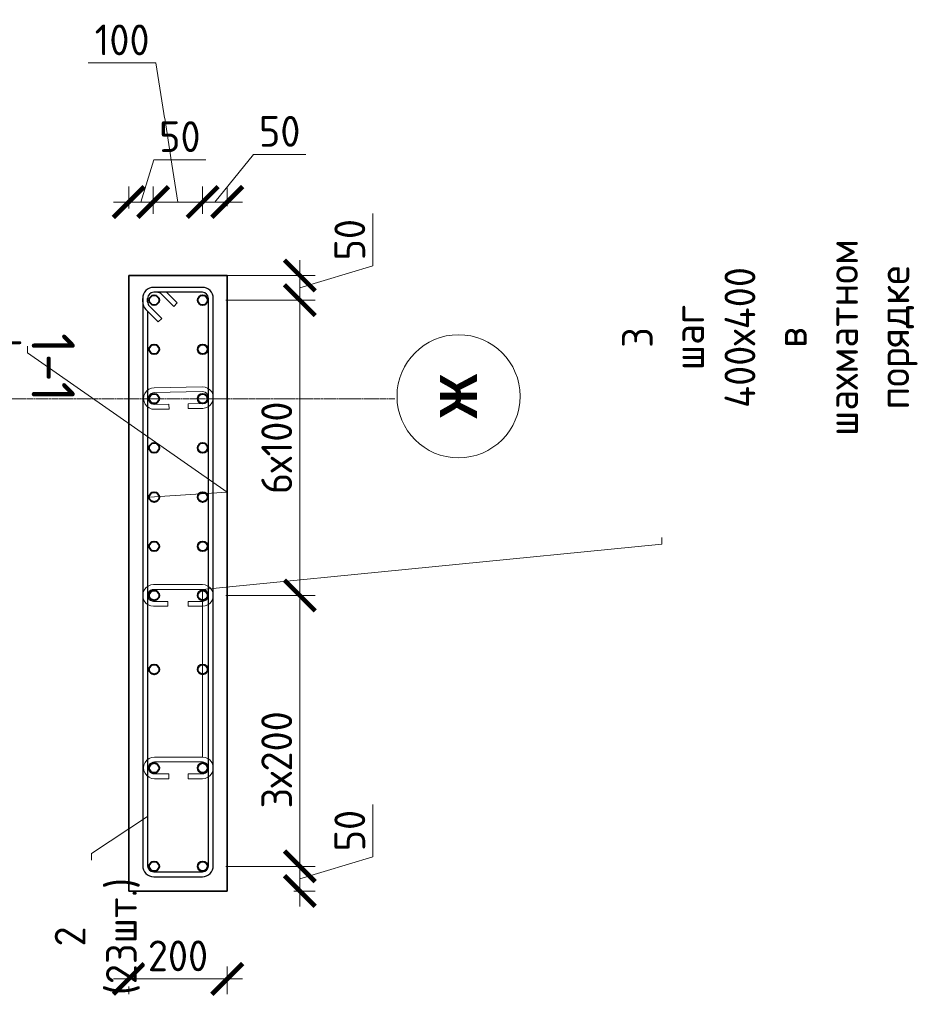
# Model space of a CAD drawing. Header units: millimetres. Extents: x 263826 to 1718326, y -423071 to 70137.
# Tile 427 of 486: x 928110 to 935418, y -151151 to -143153. Entities that reach past the tile are written whole.
import ezdxf
from ezdxf import colors
from ezdxf.entities.mleader import LeaderData, LeaderLine
from ezdxf.math import Vec2, Vec3

# ---------------------------------------------------------------- set-up
doc = ezdxf.new("R2010")
doc.units = ezdxf.units.MM
doc.linetypes.add('______5', pattern=[1100, 800, -100, 100, -100])
doc.linetypes.add('осевая', pattern=[50.8, 31.75, -6.35, 6.35, -6.35])
for name, color, linetype, lineweight in [('1 Стены', 3, 'Continuous', 30), ('Арм_шпильки', 143, 'Continuous', 18), ('Армирование', 3, 'Continuous', 40), ('Оси', 40, '______5', 18), ('подоснова', 151, 'Continuous', 5), ('РАЗМЕРЫ', 1, 'Continuous', 9)]:
    doc.layers.add(name, color=color, linetype=linetype, lineweight=lineweight)
doc.layers.add('Колонна_ бетон', color=7, linetype='Continuous', lineweight=50, true_color=0xb4b496)
doc.styles.add('Century Gothic', font='GOTHIC.TTF')
doc.styles.add('GOST 2.304', font='CS_Gost2304.shx')
doc.styles.add('GOST-2.304_Type-B', font='GOST_Common.ttf')
doc.dimstyles.new('мой 25', dxfattribs={"dimscale": 100, "dimtxt": 2.5, "dimasz": 2.5, "dimexe": 1.25, "dimexo": 0.625, "dimtad": 1, "dimdec": 0, "dimlfac": 0.5, "dimtxsty": 'GOST-2.304_Type-B', "dimblk": 'ARCHTICK', "dimcen": 2.5, "dimdle": 1.25, "dimaunit": 1, "dimadec": 1, "dimazin": 2, "dimtfac": 1, "dimtdec": 0, "dimtmove": 1, "dimatfit": 3, "dimfxl": 6, "dimfxlon": 1, "dimtfill": 1, "dimlwd": -1, "dimlwe": -1, "dimarcsym": 0})

# ---------------------------------------------------------------- blocks, each defined once
blk = doc.blocks.new('*U2507')
at = {"color": 0, "linetype": 'ByBlock', "lineweight": -2}
for p, q in [((112.3, 1198.9), (12.5, 1198.9)), ((-10, 1176.4), (-10, 12.5)), ((-10, 1169.4), (-10, 1176.4)), ((0, 1169.4), (0, 1176.4)), ((112.3, 1188.9), (12.5, 1188.9)), ((53.8, 1159.8), (28.3, 1185.2)), ((38.8, 1188.9), (60.9, 1166.9)), ((124.8, 12.5), (124.8, 1176.4)), ((134.8, 12.5), (134.8, 1176.4)), ((22, 1128), (-3.4, 1153.5)), ((3.7, 1160.6), (29.1, 1135.1)), ((60.9, 1166.9), (53.8, 1159.8)), ((0, 1150.1), (0, 12.5)), ((29.1, 1135.1), (22, 1128)), ((12.5, 0), (112.3, 0)), ((12.5, -10), (112.3, -10))]:
    blk.add_line(p, q, dxfattribs=at)
for centre, radius, start, end in [((12.5, 1176.4), 22.5, 90, 180), ((112.3, 1176.4), 22.5, 0, 90), ((12.5, 1176.4), 12.5, 90, 180), ((19.5, 1176.4), 12.5, 45, 90), ((112.3, 1176.4), 12.5, 0, 90), ((12.5, 1169.4), 22.5, 180, 225), ((12.5, 1169.4), 12.5, 180, 225), ((12.5, 12.5), 22.5, 180, 270), ((12.5, 12.5), 12.5, 180, 270), ((112.3, 12.5), 12.5, 270, 0), ((112.3, 12.5), 22.5, 270, 0)]:
    blk.add_arc(centre, radius, start, end, dxfattribs=at)
at = {"style": 'GOST 2.304', "oblique": 15, "flags": 9}
for tag, p in [('ДИАМЕТР', (-52.8, -63)), ('ПОЗИЦИЯ', (-52.3, -58)), ('КЛАСС', (-53, -68.7)), ('ДЛИНА', (-52.5, -73.8)), ('МАССА', (-52.3, -78.3))]:
    blk.add_attdef(tag, p, '', height=2.5, dxfattribs=at)
blk = doc.blocks.new('_ArchTick')
at = {"color": 0, "linetype": 'ByBlock', "const_width": 0.15}
blk.add_lwpolyline([(-0.5, -0.5), (0.5, 0.5)], dxfattribs=at)
blk = doc.blocks.new('*D3768')
at = {"layer": 'DEFPOINTS', "color": 0, "lineweight": 0, "transparency": 16777216}
for p in [(929194.6, -144633.8), (928996, -145231.1, -2880), (929194.6, -145431.1, -2880)]:
    blk.add_point(p, dxfattribs=at)
at = {"layer": 'РАЗМЕРЫ', "color": 0, "linetype": 'Continuous', "transparency": 16777216}
for p, q in [((929095.3, -144633.8), (929198.4, -144290.1)), ((929198.4, -144290.1), (929623.4, -144290.1)), ((928996, -144685.2), (928996, -144508.8)), ((929194.6, -144729.9), (929194.6, -144508.8)), ((928871, -144633.8), (929319.6, -144633.8))]:
    blk.add_line(p, q, dxfattribs=at)
at = {"layer": 'РАЗМЕРЫ', "color": 0, "transparency": 16777216, "xscale": 250, "yscale": 250, "zscale": 250, "rotation": 180}
blk.add_blockref('_ArchTick', (928996, -144633.8), dxfattribs=at)
at = {"layer": 'РАЗМЕРЫ', "color": 0, "transparency": 16777216, "xscale": 250, "yscale": 250, "zscale": 250}
blk.add_blockref('_ArchTick', (929194.6, -144633.8), dxfattribs=at)
at = {"layer": 'РАЗМЕРЫ', "color": 0, "lineweight": 0, "transparency": 16777216, "insert": (929410.9, -144102.6), "char_height": 250, "attachment_point": 5, "style": 'GOST-2.304_Type-B', "bg_fill": 3, "box_fill_scale": 1.1, "bg_fill_color": 256, "bg_fill_true_color": 13158600, "bg_fill_transparency": 0}
blk.add_mtext('50', dxfattribs=at)
blk = doc.blocks.new('*D3769')
at = {"layer": 'DEFPOINTS', "color": 0, "lineweight": 0, "transparency": 16777216}
for p in [(929596, -144633.8), (929796, -144729.6), (929596, -145431.1, -2880)]:
    blk.add_point(p, dxfattribs=at)
at = {"layer": 'РАЗМЕРЫ', "color": 0, "linetype": 'Continuous', "transparency": 16777216}
for p, q in [((929696, -144633.8), (930009.5, -144247.3)), ((930009.5, -144247.3), (930434.5, -144247.3)), ((929596, -144729.9), (929596, -144508.8)), ((929796, -144667.1), (929796, -144508.8)), ((929921, -144633.8), (929471, -144633.8))]:
    blk.add_line(p, q, dxfattribs=at)
at = {"layer": 'РАЗМЕРЫ', "color": 0, "transparency": 16777216, "xscale": 250, "yscale": 250, "zscale": 250, "rotation": 180}
blk.add_blockref('_ArchTick', (929596, -144633.8), dxfattribs=at)
at = {"layer": 'РАЗМЕРЫ', "color": 0, "transparency": 16777216, "xscale": 250, "yscale": 250, "zscale": 250}
blk.add_blockref('_ArchTick', (929796, -144633.8), dxfattribs=at)
at = {"layer": 'РАЗМЕРЫ', "color": 0, "lineweight": 0, "transparency": 16777216, "insert": (930222, -144059.8), "char_height": 250, "attachment_point": 5, "style": 'GOST-2.304_Type-B', "bg_fill": 3, "box_fill_scale": 1.1, "bg_fill_color": 256, "bg_fill_true_color": 13158600, "bg_fill_transparency": 0}
blk.add_mtext('50', dxfattribs=at)
blk = doc.blocks.new('*D3770')
at = {"layer": 'DEFPOINTS', "color": 0, "lineweight": 0, "transparency": 16777216}
for p in [(929596, -147829.9), (929596, -150031.1), (930385.5, -150031.1)]:
    blk.add_point(p, dxfattribs=at)
at = {"layer": 'РАЗМЕРЫ', "color": 0, "linetype": 'Continuous', "transparency": 16777216}
for p, q in [((930385.5, -147704.9), (930385.5, -150156.1)), ((929785.5, -147829.9), (930510.5, -147829.9)), ((929785.5, -150031.1), (930510.5, -150031.1))]:
    blk.add_line(p, q, dxfattribs=at)
at = {"layer": 'РАЗМЕРЫ', "color": 0, "transparency": 16777216, "xscale": 250, "yscale": 250, "zscale": 250}
for p, rotation in [((930385.5, -147829.9), 90), ((930385.5, -150031.1), 270)]:
    blk.add_blockref('_ArchTick', p, dxfattribs=dict(at, rotation=rotation))
at = {"layer": 'РАЗМЕРЫ', "color": 0, "lineweight": 0, "transparency": 16777216, "insert": (930198, -149165.5), "char_height": 250, "attachment_point": 5, "rotation": 90, "style": 'GOST-2.304_Type-B', "bg_fill": 3, "box_fill_scale": 1.1, "bg_fill_color": 256, "bg_fill_true_color": 13158600, "bg_fill_transparency": 0}
blk.add_mtext('3х200', dxfattribs=at)
blk = doc.blocks.new('*D3771')
at = {"layer": 'DEFPOINTS', "color": 0, "lineweight": 0, "transparency": 16777216}
for p in [(930002.9, -150031.1), (929796, -150231.1, 2880), (930385.5, -150231.1)]:
    blk.add_point(p, dxfattribs=at)
at = {"layer": 'РАЗМЕРЫ', "color": 0, "linetype": 'Continuous', "transparency": 16777216}
for p, q in [((930979.2, -149953), (930979.2, -149528)), ((930385.5, -149906.1), (930385.5, -150356.1)), ((930385.5, -150131.1), (930979.2, -149953)), ((930065.4, -150031.1), (930510.5, -150031.1)), ((930335.9, -150231.1), (930510.5, -150231.1))]:
    blk.add_line(p, q, dxfattribs=at)
at = {"layer": 'РАЗМЕРЫ', "color": 0, "transparency": 16777216, "xscale": 250, "yscale": 250, "zscale": 250}
for p, rotation in [((930385.5, -150031.1), 90), ((930385.5, -150231.1), 270)]:
    blk.add_blockref('_ArchTick', p, dxfattribs=dict(at, rotation=rotation))
at = {"layer": 'РАЗМЕРЫ', "color": 0, "lineweight": 0, "transparency": 16777216, "insert": (930791.7, -149740.5), "char_height": 250, "attachment_point": 5, "rotation": 90, "style": 'GOST-2.304_Type-B', "bg_fill": 3, "box_fill_scale": 1.1, "bg_fill_color": 256, "bg_fill_true_color": 13158600, "bg_fill_transparency": 0}
blk.add_mtext('50', dxfattribs=at)
blk = doc.blocks.new('*D3772')
at = {"layer": 'DEFPOINTS', "color": 0, "lineweight": 0, "transparency": 16777216}
for p in [(929796, -145231.1), (930385.5, -145231.1), (929596, -145431.1)]:
    blk.add_point(p, dxfattribs=at)
at = {"layer": 'РАЗМЕРЫ', "color": 0, "linetype": 'Continuous', "transparency": 16777216}
for p, q in [((930979.2, -145153), (930979.2, -144728)), ((930385.5, -145556.1), (930385.5, -145106.1)), ((930385.5, -145331.1), (930979.2, -145153)), ((929858.5, -145231.1), (930510.5, -145231.1)), ((929785.5, -145431.1), (930510.5, -145431.1))]:
    blk.add_line(p, q, dxfattribs=at)
at = {"layer": 'РАЗМЕРЫ', "color": 0, "transparency": 16777216, "xscale": 250, "yscale": 250, "zscale": 250}
for p, rotation in [((930385.5, -145231.1), 90), ((930385.5, -145431.1), 270)]:
    blk.add_blockref('_ArchTick', p, dxfattribs=dict(at, rotation=rotation))
at = {"layer": 'РАЗМЕРЫ', "color": 0, "lineweight": 0, "transparency": 16777216, "insert": (930791.7, -144940.5), "char_height": 250, "attachment_point": 5, "rotation": 90, "style": 'GOST-2.304_Type-B', "bg_fill": 3, "box_fill_scale": 1.1, "bg_fill_color": 256, "bg_fill_true_color": 13158600, "bg_fill_transparency": 0}
blk.add_mtext('50', dxfattribs=at)
blk = doc.blocks.new('*U59')
for p, q in [((1, 15.6), (5.3, 17.4)), ((5.3, 17.4), (10, 18)), ((34, 18), (10, 18)), ((34, 10), (34, 18)), ((66, 18), (90, 18)), ((66, 10), (66, 18)), ((94.7, 17.4), (90, 18)), ((99, 15.6), (94.7, 17.4)), ((-8, 0), (-7.4, 4.7)), ((-7.4, 4.7), (-5.6, 9)), ((-5.6, 9), (-2.7, 12.7)), ((-2.7, 12.7), (1, 15.6)), ((10, 10), (34, 10)), ((90, 10), (66, 10)), ((102.7, 12.7), (99, 15.6)), ((105.6, 9), (102.7, 12.7)), ((107.4, 4.7), (105.6, 9)), ((108, 0), (107.4, 4.7)), ((107.4, -4.7), (108, 0)), ((-7.4, -4.7), (-8, 0)), ((-5.6, -9), (-7.4, -4.7)), ((-2.7, -12.7), (-5.6, -9)), ((1, -15.6), (-2.7, -12.7)), ((5.3, -17.4), (1, -15.6)), ((94.7, -17.4), (99, -15.6)), ((99, -15.6), (102.7, -12.7)), ((102.7, -12.7), (105.6, -9)), ((105.6, -9), (107.4, -4.7)), ((10, -18), (5.3, -17.4)), ((10, -18), (90, -18)), ((90, -18), (94.7, -17.4))]:
    blk.add_line(p, q)
at = {"color": 0, "linetype": 'ByBlock', "lineweight": -2}
for p, q in [((0, 0), (0.3, 2.6)), ((0.3, 2.6), (1.3, 5)), ((1.3, 5), (2.9, 7.1)), ((2.9, 7.1), (5, 8.7)), ((5, 8.7), (7.4, 9.7)), ((7.4, 9.7), (10, 10)), ((92.6, 9.7), (90, 10)), ((95, 8.7), (92.6, 9.7)), ((97.1, 7.1), (95, 8.7)), ((98.7, 5), (97.1, 7.1)), ((99.7, 2.6), (98.7, 5)), ((100, 0), (99.7, 2.6)), ((99.7, -2.6), (100, 0)), ((0.3, -2.6), (0, 0)), ((1.3, -5), (0.3, -2.6)), ((2.9, -7.1), (1.3, -5)), ((5, -8.7), (2.9, -7.1)), ((7.4, -9.7), (5, -8.7)), ((10, -10), (7.4, -9.7)), ((10, -10), (90, -10)), ((90, -10), (92.6, -9.7)), ((92.6, -9.7), (95, -8.7)), ((95, -8.7), (97.1, -7.1)), ((97.1, -7.1), (98.7, -5)), ((98.7, -5), (99.7, -2.6))]:
    blk.add_line(p, q, dxfattribs=at)
at = {"style": 'GOST 2.304', "oblique": 15, "flags": 9}
for tag, p in [('ДИАМЕТР', (117.8, -62.2)), ('ПОЗИЦИЯ', (118, -56.6)), ('КЛАСС', (118, -67.8)), ('ДЛИНА', (118.1, -72.5)), ('МАССА', (118.7, -78.2))]:
    blk.add_attdef(tag, p, '', height=2.5, dxfattribs=at)
blk = doc.blocks.new('*U2509')
for p, q in [((1, 15.6), (5.3, 17.4)), ((5.3, 17.4), (10, 18)), ((34, 18), (10, 18)), ((34, 10), (34, 18)), ((67.4, 18), (91.4, 18)), ((67.4, 10), (67.4, 18)), ((96, 17.4), (91.4, 18)), ((100.4, 15.6), (96, 17.4)), ((-8, 0), (-7.4, 4.7)), ((-7.4, 4.7), (-5.6, 9)), ((-5.6, 9), (-2.7, 12.7)), ((-2.7, 12.7), (1, 15.6)), ((10, 10), (34, 10)), ((91.4, 10), (67.4, 10)), ((104.1, 12.7), (100.4, 15.6)), ((107, 9), (104.1, 12.7)), ((108.8, 4.7), (107, 9)), ((109.4, 0), (108.8, 4.7)), ((108.8, -4.7), (109.4, 0)), ((-7.4, -4.7), (-8, 0)), ((-5.6, -9), (-7.4, -4.7)), ((-2.7, -12.7), (-5.6, -9)), ((1, -15.6), (-2.7, -12.7)), ((5.3, -17.4), (1, -15.6)), ((96, -17.4), (100.4, -15.6)), ((100.4, -15.6), (104.1, -12.7)), ((104.1, -12.7), (107, -9)), ((107, -9), (108.8, -4.7)), ((10, -18), (5.3, -17.4)), ((10, -18), (91.4, -18)), ((91.4, -18), (96, -17.4))]:
    blk.add_line(p, q)
at = {"color": 0, "linetype": 'ByBlock', "lineweight": -2}
for p, q in [((0, 0), (0.3, 2.6)), ((0.3, 2.6), (1.3, 5)), ((1.3, 5), (2.9, 7.1)), ((2.9, 7.1), (5, 8.7)), ((5, 8.7), (7.4, 9.7)), ((7.4, 9.7), (10, 10)), ((94, 9.7), (91.4, 10)), ((96.4, 8.7), (94, 9.7)), ((98.4, 7.1), (96.4, 8.7)), ((100, 5), (98.4, 7.1)), ((101, 2.6), (100, 5)), ((101.4, 0), (101, 2.6)), ((101, -2.6), (101.4, 0)), ((0.3, -2.6), (0, 0)), ((1.3, -5), (0.3, -2.6)), ((2.9, -7.1), (1.3, -5)), ((5, -8.7), (2.9, -7.1)), ((7.4, -9.7), (5, -8.7)), ((10, -10), (7.4, -9.7)), ((10, -10), (91.4, -10)), ((91.4, -10), (94, -9.7)), ((94, -9.7), (96.4, -8.7)), ((96.4, -8.7), (98.4, -7.1)), ((98.4, -7.1), (100, -5)), ((100, -5), (101, -2.6))]:
    blk.add_line(p, q, dxfattribs=at)
at = {"style": 'GOST 2.304', "oblique": 15, "flags": 9}
for tag, p in [('ДИАМЕТР', (117.8, -62.2)), ('ПОЗИЦИЯ', (118, -56.6)), ('КЛАСС', (118, -67.8)), ('ДЛИНА', (118.1, -72.5)), ('МАССА', (118.7, -78.2))]:
    blk.add_attdef(tag, p, '', height=2.5, dxfattribs=at)
blk = doc.blocks.new('_None')
blk = doc.blocks.new('*D3773')
at = {"layer": 'DEFPOINTS', "color": 0, "lineweight": 0, "transparency": 16777216}
for p in [(928996, -150231.7, 2880), (929796, -150231.7), (929796, -150945.2)]:
    blk.add_point(p, dxfattribs=at)
at = {"layer": 'РАЗМЕРЫ', "color": 0, "linetype": 'Continuous', "transparency": 16777216}
for p, q in [((929796, -150845.2), (929796, -151070.2)), ((928871, -150945.2), (929921, -150945.2)), ((928996, -151007.3), (928996, -151070.2))]:
    blk.add_line(p, q, dxfattribs=at)
at = {"layer": 'РАЗМЕРЫ', "color": 0, "transparency": 16777216, "xscale": 250, "yscale": 250, "zscale": 250, "rotation": 180}
blk.add_blockref('_ArchTick', (928996, -150945.2), dxfattribs=at)
at = {"layer": 'РАЗМЕРЫ', "color": 0, "transparency": 16777216, "xscale": 250, "yscale": 250, "zscale": 250}
blk.add_blockref('_ArchTick', (929796, -150945.2), dxfattribs=at)
at = {"layer": 'РАЗМЕРЫ', "color": 0, "lineweight": 0, "transparency": 16777216, "insert": (929396, -150757.7), "char_height": 250, "attachment_point": 5, "style": 'GOST-2.304_Type-B', "bg_fill": 3, "box_fill_scale": 1.1, "bg_fill_color": 256, "bg_fill_true_color": 13158600, "bg_fill_transparency": 0}
blk.add_mtext('200', dxfattribs=at)
blk = doc.blocks.new('*D3767')
at = {"layer": 'DEFPOINTS', "color": 0, "lineweight": 0, "transparency": 16777216}
for p in [(929596, -144633.8, 5980), (929596, -144633.8), (929194.6, -145431.1, 3100)]:
    blk.add_point(p, dxfattribs=at)
at = {"layer": 'РАЗМЕРЫ', "color": 0, "linetype": 'Continuous', "transparency": 16777216}
for p, q in [((929217.1, -143504.3), (928667.1, -143504.3)), ((929395.3, -144633.8), (929217.1, -143504.3)), ((929194.6, -144715.6), (929194.6, -144508.8)), ((929596, -144524), (929596, -144508.8)), ((929069.6, -144633.8), (929721, -144633.8))]:
    blk.add_line(p, q, dxfattribs=at)
at = {"layer": 'РАЗМЕРЫ', "color": 0, "transparency": 16777216, "xscale": 250, "yscale": 250, "zscale": 250, "rotation": 180}
blk.add_blockref('_ArchTick', (929194.6, -144633.8), dxfattribs=at)
at = {"layer": 'РАЗМЕРЫ', "color": 0, "transparency": 16777216, "xscale": 250, "yscale": 250, "zscale": 250}
blk.add_blockref('_ArchTick', (929596, -144633.8), dxfattribs=at)
at = {"layer": 'РАЗМЕРЫ', "color": 0, "lineweight": 0, "transparency": 16777216, "insert": (928942.1, -143316.8), "char_height": 250, "attachment_point": 5, "style": 'GOST-2.304_Type-B', "bg_fill": 3, "box_fill_scale": 1.1, "bg_fill_color": 256, "bg_fill_true_color": 13158600, "bg_fill_transparency": 0}
blk.add_mtext('100', dxfattribs=at)
blk = doc.blocks.new('*D3766')
at = {"layer": 'DEFPOINTS', "color": 0, "lineweight": 0, "transparency": 16777216}
for p in [(930060.3, -145431.1), (930385.5, -145431.1), (929596, -147829.9)]:
    blk.add_point(p, dxfattribs=at)
at = {"layer": 'РАЗМЕРЫ', "color": 0, "linetype": 'Continuous', "transparency": 16777216}
for p, q in [((930385.5, -147954.9), (930385.5, -145306.1)), ((930122.8, -145431.1), (930510.5, -145431.1)), ((929785.5, -147829.9), (930510.5, -147829.9))]:
    blk.add_line(p, q, dxfattribs=at)
at = {"layer": 'РАЗМЕРЫ', "color": 0, "transparency": 16777216, "xscale": 250, "yscale": 250, "zscale": 250}
for p, rotation in [((930385.5, -145431.1), 90), ((930385.5, -147829.9), 270)]:
    blk.add_blockref('_ArchTick', p, dxfattribs=dict(at, rotation=rotation))
at = {"layer": 'РАЗМЕРЫ', "color": 0, "lineweight": 0, "transparency": 16777216, "insert": (930198, -146630.5), "char_height": 250, "attachment_point": 5, "rotation": 90, "style": 'GOST-2.304_Type-B', "bg_fill": 3, "box_fill_scale": 1.1, "bg_fill_color": 256, "bg_fill_true_color": 13158600, "bg_fill_transparency": 0}
blk.add_mtext('6х100', dxfattribs=at)
blk = doc.blocks.new('*U2508')
for p, q in [((0.7, 15.6), (5, 17.5)), ((5, 17.5), (9.6, 18.2)), ((33.6, 18.7), (9.6, 18.2)), ((33.8, 10.7), (33.6, 18.7)), ((65.6, 19.3), (89.6, 19.8)), ((65.8, 11.3), (65.6, 19.3)), ((94.3, 19.3), (89.6, 19.8)), ((98.7, 17.6), (94.3, 19.3)), ((102.4, 14.8), (98.7, 17.6)), ((-8, -0.2), (-7.5, 4.5)), ((-7.5, 4.5), (-5.8, 8.9)), ((-5.8, 8.9), (-3, 12.7)), ((-3, 12.7), (0.7, 15.6)), ((9.8, 10.2), (33.8, 10.7)), ((89.8, 11.8), (65.8, 11.3)), ((105.4, 11.2), (102.4, 14.8)), ((107.3, 6.8), (105.4, 11.2)), ((108, 2.2), (107.3, 6.8)), ((107.5, -2.5), (108, 2.2)), ((-7.3, -4.8), (-8, -0.2)), ((-5.4, -9.1), (-7.3, -4.8)), ((-2.5, -12.8), (-5.4, -9.1)), ((1.3, -15.6), (-2.5, -12.8)), ((5.7, -17.3), (1.3, -15.6)), ((10.4, -17.8), (90.3, -16.2)), ((90.3, -16.2), (95, -15.5)), ((95, -15.5), (99.3, -13.6)), ((99.3, -13.6), (103, -10.6)), ((103, -10.6), (105.8, -6.8)), ((105.8, -6.8), (107.5, -2.5)), ((10.4, -17.8), (5.7, -17.3))]:
    blk.add_line(p, q)
at = {"color": 0, "linetype": 'ByBlock', "lineweight": -2}
for p, q in [((0, 0), (0.3, 2.6)), ((0.3, 2.6), (1.2, 5)), ((1.2, 5), (2.8, 7.1)), ((2.8, 7.1), (4.8, 8.8)), ((4.8, 8.8), (7.2, 9.8)), ((7.2, 9.8), (9.8, 10.2)), ((92.4, 11.5), (89.8, 11.8)), ((94.8, 10.6), (92.4, 11.5)), ((96.9, 9), (94.8, 10.6)), ((98.5, 7), (96.9, 9)), ((99.6, 4.6), (98.5, 7)), ((100, 2), (99.6, 4.6)), ((99.7, -0.6), (100, 2)), ((0.4, -2.6), (0, 0)), ((1.4, -5), (0.4, -2.6)), ((3.1, -7), (1.4, -5)), ((5.2, -8.6), (3.1, -7)), ((7.6, -9.5), (5.2, -8.6)), ((10.2, -9.8), (7.6, -9.5)), ((10.2, -9.8), (90.2, -8.2)), ((90.2, -8.2), (92.8, -7.8)), ((92.8, -7.8), (95.2, -6.7)), ((95.2, -6.7), (97.2, -5.1)), ((97.2, -5.1), (98.7, -3)), ((98.7, -3), (99.7, -0.6))]:
    blk.add_line(p, q, dxfattribs=at)
at = {"style": 'GOST 2.304', "oblique": 15, "flags": 9}
for tag, p in [('ДИАМЕТР', (117.8, -62.2)), ('ПОЗИЦИЯ', (118, -56.6)), ('КЛАСС', (118, -67.8)), ('ДЛИНА', (118.1, -72.5)), ('МАССА', (118.7, -78.2))]:
    blk.add_attdef(tag, p, '', height=2.5, dxfattribs=at)

msp = doc.modelspace()

# ---------------------------------------------------------------- linework, layer by layer
at = {"color": 0, "linetype": 'ByBlock', "lineweight": 0}
msp.add_circle((931675.05247, -146212.1157, 4405.1221), 500, dxfattribs=at)
at = {"layer": '1 Стены', "color": 252, "lineweight": 0, "true_color": 0x939598}
for p, q in [((929195.96147, -145231.14341, 4405.1221), (929995.96147, -145231.14341, 4405.1221)), ((929795.96147, -145231.14341, 4405.1221), (929795.96147, -150231.11899, 4405.1221))]:
    msp.add_line(p, q, dxfattribs=at)
at = {"layer": 'Армирование', "color": 3}
for centre in [(929202.57619, -145431.11899, 4405.1221), (929595.96147, -145431.11899, 4405.1221), (929202.57619, -145831.11899, 4405.1221), (929595.96147, -145831.11899, 4405.1221), (929202.57619, -146231.11899, 4405.1221), (929595.96147, -146231.11899, 4405.1221), (929202.57619, -146631.11899, 4405.1221), (929595.96147, -146631.11899, 4405.1221), (929202.57619, -147031.11899, 4405.1221), (929595.96147, -147031.11899, 4405.1221), (929202.57619, -147431.11899, 4405.1221), (929595.96147, -147431.11899, 4405.1221), (929202.57619, -147829.9241, 4405.1221), (929595.96147, -147829.9241, 4405.1221), (929202.57619, -148431.11899, 4405.1221), (929595.96147, -148431.11899, 4405.1221), (929202.57619, -149231.11899, 4405.1221), (929595.96147, -149231.11899, 4405.1221), (929202.57619, -150031.11899, 4405.1221), (929595.96147, -150031.11899, 4405.1221)]:
    msp.add_circle(centre, 40, dxfattribs=at)
at = {"layer": 'Колонна_ бетон', "color": 180, "linetype": 'Continuous', "lineweight": 35, "transparency": 33554687}
for p, q in [((928995.95968, -145231.73461, 7285.12208), (929795.96147, -145231.14341, 4405.1221)), ((928995.95968, -150231.73448, 7285.12208), (928995.95968, -145231.73461, 7285.12208)), ((929795.95968, -150231.73448, 7285.12208), (929795.95968, -145231.73461, 7285.12208)), ((928995.95968, -150231.73448, 7285.12208), (929795.95968, -150231.73448, 7285.12208))]:
    msp.add_line(p, q, dxfattribs=at)

# ---------------------------------------------------------------- block references
at = {"lineweight": 30, "xscale": 3.959999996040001, "yscale": 3.959999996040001, "zscale": 3.959999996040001}
msp.add_blockref('*U2507', (929149.09585, -150075.07021, 4405.1221), dxfattribs=at)

# ---------------------------------------------------------------- texts
at = {"layer": 'Оси', "color": 16, "linetype": 'Continuous', "lineweight": 25, "transparency": 33554687, "insert": (931675.05247, -146212.1157, 4405.1221), "char_height": 600, "width": 1780, "attachment_point": 5, "rotation": 90, "style": 'Century Gothic'}
msp.add_mtext('\\A1;{\\fCentury Gothic|b1|i0|c204|p34;\\H0.5x;Ж}', dxfattribs=at)
at = {"layer": 'РАЗМЕРЫ', "insert": (928381.98669, -145979.23475, -2879.99999), "char_height": 350, "attachment_point": 5, "rotation": 270, "style": 'GOST-2.304_Type-B'}
msp.add_mtext_dynamic_manual_height_columns('1-1', width=3941.2127758, gutter_width=625, heights=[0], dxfattribs=at)

# ---------------------------------------------------------------- leaders
at = {"layer": 'подоснова'}
ml = msp.add_multileader_mtext('Standard', dxfattribs=at)
ml.set_content('1 ', color=256, style='GOST-2.304_Type-B')
ml.set_leader_properties(color=256, linetype='ByLayer', lineweight=15)
ml.set_arrow_properties(name='NONE')
ml.build(insert=Vec2(0, 0))
ml.multileader.update_dxf_attribs({"text_left_attachment_type": 6, "text_right_attachment_type": 6, "dogleg_length": 10, "arrow_head_size": 18})
ctx = ml.context
ctx.base_point, ctx.char_height, ctx.arrow_head_size, ctx.landing_gap_size, ctx.plane_origin, ctx.plane_x_axis, ctx.plane_y_axis = Vec3(928174.69538, -145848.01862, 4405.1221), 250, 18, 20, Vec3(926872.1646, -148601.62153, 4405.1221), Vec3(0, 1), Vec3(-1, 0)
ctx.left_attachment, ctx.right_attachment, ctx.text_align_type = 6, 6, 1
notes = []
notes.append((ctx, [(0, (1, 1, 0), (928174.69538, -145858.01862, 4405.1221), (0, 1), 10, [(1, [(929162.57619, -147031.11899, 4405.1221), (929795.96147, -146991.11899, 4405.1221)], 0, [])])]))
ctx.mtext.insert, ctx.mtext.text_direction, ctx.mtext.rotation, ctx.mtext.width, ctx.mtext.alignment, ctx.mtext.flow_direction = Vec3(927874.69538, -145790.51862, 4405.1221), Vec3(0, 1), 1.5707963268, 22.8977991, 2, 5
ml = msp.add_multileader_mtext('Standard', dxfattribs=at)
ml.set_content('2 (23шт.)', color=256, style='GOST-2.304_Type-B')
ml.set_leader_properties(color=256, linetype='ByLayer', lineweight=15)
ml.set_arrow_properties(name='NONE')
ml.build(insert=Vec2(0, 0))
ml.multileader.update_dxf_attribs({"text_left_attachment_type": 6, "text_right_attachment_type": 6, "dogleg_length": 10, "arrow_head_size": 18})
ctx = ml.context
ctx.base_point, ctx.char_height, ctx.arrow_head_size, ctx.landing_gap_size, ctx.plane_origin, ctx.plane_x_axis, ctx.plane_y_axis = Vec3(928694.53343, -151263.28675, 4405.1221), 250, 18, 20, Vec3(928148.48762, -153316.13457, 4405.1221), Vec3(0, 1), Vec3(-1, 0)
ctx.left_attachment, ctx.right_attachment, ctx.text_align_type = 6, 6, 1
notes.append((ctx, [(1, (1, 1, 0), (928694.53343, -149927.68069, 4405.1221), (0, -1), 10, [(0, [(929149.09585, -149626.37391, 4405.1221)], 0, [])])]))
ctx.mtext.insert, ctx.mtext.text_direction, ctx.mtext.rotation, ctx.mtext.width, ctx.mtext.alignment, ctx.mtext.flow_direction = Vec3(928394.53343, -150600.48372, 4405.1221), Vec3(0, 1), 1.5707963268, 22.8977991, 2, 5
for ctx, leaders in notes:
    for number, flags, end, landing, length, lines in leaders:
        leader = LeaderData()
        leader.index, (leader.has_last_leader_line, leader.has_dogleg_vector, leader.attachment_direction) = number, flags
        leader.last_leader_point, leader.dogleg_vector, leader.dogleg_length = Vec3(end), Vec3(landing), length
        for number, points, colour, breaks in lines:
            line = LeaderLine()
            line.index, line.vertices, line.color, line.breaks = number, Vec3.list(points), colors.encode_raw_color(colour), breaks
            leader.lines.append(line)
        ctx.leaders.append(leader)

# ---------------------------------------------------------------- next in the draw order: dimensions: what is measured, and where the dimension line sits
at = {"layer": 'РАЗМЕРЫ', "color": 146, "lineweight": 0, "true_color": 0x006272}
dim = msp.add_linear_dim(base=(929194.57619, -144633.83686, 7285.12208), p1=(928995.96147, -145231.14341, 4405.1221), p2=(929194.57619, -145431.11899, 4405.1221), angle=180, dimstyle='мой 25', override={"dimlfac": 0.25}, dxfattribs=at)
dim.commit()
dim.dimension.update_dxf_attribs({"geometry": '*D3768', "text_midpoint": (929260.89383, -144102.58686, 7285.12208)})
dim = msp.add_linear_dim(base=(930385.49653, -150031.11899, 4405.1221), p1=(929595.96147, -147829.9241, 4405.1221), p2=(929595.96147, -150031.11899, 4405.1221), angle=270, text='3х200', dimstyle='мой 25', override={"dimlfac": 0.25}, dxfattribs=at)
dim.commit()
dim.dimension.update_dxf_attribs({"geometry": '*D3770', "text_midpoint": (930385.49653, -149165.45772, 4405.1221), "dimtype": 160})

# ---------------------------------------------------------------- next in the draw order: block references
at = {"layer": 'Арм_шпильки', "color": 3, "xscale": 4.875, "yscale": 4.875, "zscale": 4.875, "rotation": 179.9999999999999}
for name, p in [('*U2509', (929643.28849, -147829.9241, 4405.1221)), ('*U59', (929643.28849, -149231.11899, 4405.1221))]:
    msp.add_blockref(name, p, dxfattribs=at)

# ---------------------------------------------------------------- next in the draw order: dimensions: what is measured, and where the dimension line sits
at = {"layer": 'РАЗМЕРЫ', "color": 146, "lineweight": 0, "true_color": 0x006272}
dim = msp.add_linear_dim(base=(929595.96147, -144633.83686, 7285.12208), p1=(929795.96147, -144729.60081, 7285.12208), p2=(929595.96147, -145431.11899, 4405.1221), angle=180, dimstyle='мой 25', override={"dimlfac": 0.25}, dxfattribs=at)
dim.commit()
dim.dimension.update_dxf_attribs({"geometry": '*D3769', "text_midpoint": (930071.95801, -144247.31131, 7285.12208), "dimtype": 160})
dim = msp.add_linear_dim(base=(930385.49653, -150231.11899, 4405.1221), p1=(930002.8793, -150031.11899, 4405.1221), p2=(929795.95968, -150231.11899, 7285.12208), angle=90, dimstyle='мой 25', override={"dimlfac": 0.25}, dxfattribs=at)
dim.commit()
dim.dimension.update_dxf_attribs({"geometry": '*D3771', "text_midpoint": (930791.74653, -149890.49399, 4405.1221)})

# ---------------------------------------------------------------- next in the draw order: dimensions: what is measured, and where the dimension line sits
at = {"layer": 'РАЗМЕРЫ', "color": 146, "lineweight": 0}
for base, p1, p2, angle, override, picture, middle in [((930385.49653, -145231.14341, 4405.1221), (929595.96147, -145431.11899, 4405.1221), (929795.96147, -145231.14341, 4405.1221), 270, {"dimlfac": 0.25}, '*D3772', (930791.74653, -145090.5062, 4405.1221)), ((929795.96147, -150945.21656, 4405.1221), (928995.95968, -150231.73448, 7285.12208), (929795.96147, -150231.73448, 4405.1221), 180, {"dimlfac": 0.25, "dimfxl": 1}, '*D3773', (929395.96057, -150757.71656, 4405.1221))]:
    dim = msp.add_linear_dim(base=base, p1=p1, p2=p2, angle=angle, dimstyle='мой 25', override=override, dxfattribs=at)
    dim.commit()
    dim.dimension.update_dxf_attribs({"geometry": picture, "text_midpoint": middle})

# ---------------------------------------------------------------- next in the draw order: leaders
at = {"layer": 'подоснова'}
ml = msp.add_multileader_mtext('Standard', dxfattribs=at)
ml.set_content('3 шаг 400х400 \\Pв шахматном порядке ', color=256, style='GOST-2.304_Type-B')
ml.set_leader_properties(color=256, linetype='ByLayer', lineweight=15)
ml.set_arrow_properties(name='NONE')
ml.build(insert=Vec2(0, 0))
ml.multileader.update_dxf_attribs({"text_left_attachment_type": 6, "text_right_attachment_type": 6, "dogleg_length": 10, "arrow_head_size": 18})
ctx = ml.context
ctx.base_point, ctx.char_height, ctx.arrow_head_size, ctx.landing_gap_size, ctx.plane_origin, ctx.plane_x_axis, ctx.plane_y_axis = Vec3(933327.23305, -147402.74555, 4405.1221), 250, 18, 20, Vec3(930302.93713, -150828.33119, 4405.1221), Vec3(0, 1), Vec3(-1, 0)
ctx.left_attachment, ctx.right_attachment, ctx.text_align_type = 6, 6, 1
notes = []
notes.append((ctx, [(0, (1, 1, 0), (933327.23305, -147412.74555, 4405.1221), (0, 1), 10, [(1, [(929594.0123, -149143.36899, 4405.1221), (929594.0123, -147781.1741, 4405.1221)], 0, [])])]))
ctx.mtext.insert, ctx.mtext.text_direction, ctx.mtext.rotation, ctx.mtext.width, ctx.mtext.alignment, ctx.mtext.flow_direction = Vec3(933002.23305, -145734.63949, 4405.1221), Vec3(0, 1), 1.5707963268, 22.8977991, 2, 5
for ctx, leaders in notes:
    for number, flags, end, landing, length, lines in leaders:
        leader = LeaderData()
        leader.index, (leader.has_last_leader_line, leader.has_dogleg_vector, leader.attachment_direction) = number, flags
        leader.last_leader_point, leader.dogleg_vector, leader.dogleg_length = Vec3(end), Vec3(landing), length
        for number, points, colour, breaks in lines:
            line = LeaderLine()
            line.index, line.vertices, line.color, line.breaks = number, Vec3.list(points), colors.encode_raw_color(colour), breaks
            leader.lines.append(line)
        ctx.leaders.append(leader)

# ---------------------------------------------------------------- next in the draw order: dimensions: what is measured, and where the dimension line sits
at = {"layer": 'РАЗМЕРЫ', "color": 1, "lineweight": 0}
dim = msp.add_linear_dim(base=(929595.96147, -144633.83686, 1305.1221), p1=(929194.57619, -145431.11899, 4405.1221), p2=(929595.96147, -144633.83686, 7285.12208), angle=180, dimstyle='мой 25', override={"dimlfac": 0.25}, dxfattribs=at)
dim.commit()
dim.dimension.update_dxf_attribs({"geometry": '*D3767', "text_midpoint": (929154.64383, -143504.26605, 1305.1221), "dimtype": 160})

# ---------------------------------------------------------------- next in the draw order: dimensions: what is measured, and where the dimension line sits
dim = msp.add_linear_dim(base=(930385.49653, -145431.11899, 4405.1221), p1=(929595.96147, -147829.9241, 4405.1221), p2=(930060.32201, -145431.11899, 4405.1221), angle=270, text='6х100', dimstyle='мой 25', override={"dimlfac": 0.25}, dxfattribs=at)
dim.commit()
dim.dimension.update_dxf_attribs({"geometry": '*D3766', "text_midpoint": (930197.99653, -146630.52155, 4405.1221)})

# ---------------------------------------------------------------- next in the draw order: linework, layer by layer
at = {"layer": 'Оси', "color": 16, "linetype": 'осевая', "lineweight": 0, "ltscale": 0.5, "transparency": 33554687}
msp.add_line((931158.09295, -146232.32569, 4405.1221), (926946.52491, -146232.32569, 4405.1221), dxfattribs=at)

# ---------------------------------------------------------------- next in the draw order: block references
at = {"layer": 'Арм_шпильки', "color": 3, "xscale": 4.875, "yscale": 4.875, "zscale": 4.875, "rotation": 179.9999999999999}
msp.add_blockref('*U2508', (929643.28849, -146221.31454, 4405.1221), dxfattribs=at)

doc.saveas('drawing.dxf')
